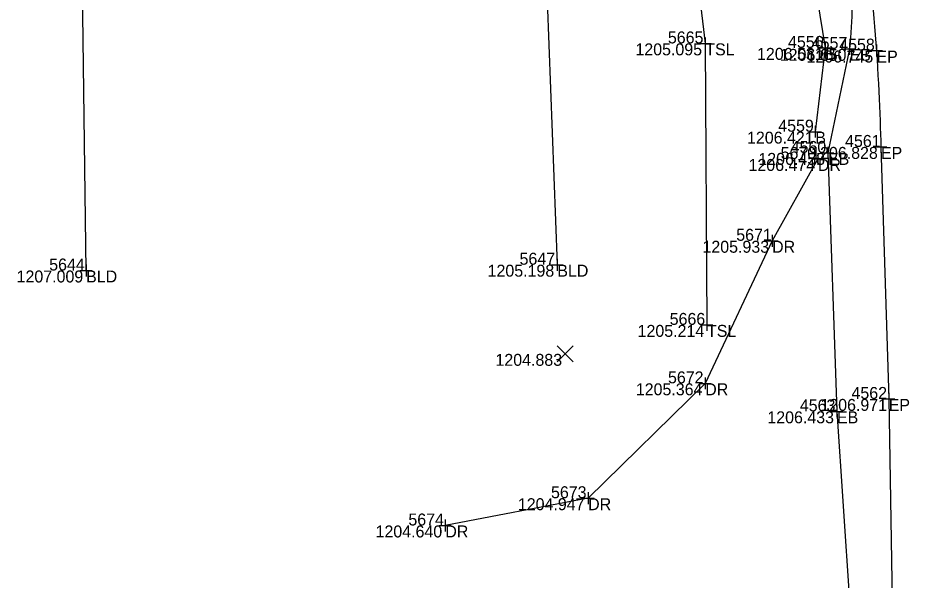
# Model space of a CAD drawing. Extents: x 2044996 to 2050343, y 455232 to 458054.
# Drawn here: x 2047549.2 to 2047623.8, y 456915.7 to 456962.7 of the extents above; entities that cross this region are included whole.
import ezdxf

# ---------------------------------------------------------------- set-up
doc = ezdxf.new("R2010")
doc.units = 0
for name, color, linetype in [('BD_X_Building', 7, 'Continuous'), ('DT_X_Contour_Minor', 7, 'Continuous'), ('DT_X_Contour_Text', 7, 'Continuous'), ('DT_X_Spot_Elev', 7, 'Continuous'), ('DT_X_Triangles', 7, 'Continuous'), ('DT_X_Void', 7, 'Continuous'), ('PV_X_Driveway', 7, 'Continuous'), ('PV_X_EOP', 7, 'Continuous'), ('PV_X_Shoulder_Aggregate', 7, 'Continuous'), ('SV_X_Break_Lines', 7, 'Continuous'), ('SV_X_Toe_of_Slope', 7, 'Continuous')]:
    doc.layers.add(name, color=color, linetype=linetype)

msp = doc.modelspace()

# ---------------------------------------------------------------- linework, layer by layer
at = {"layer": 'BD_X_Building'}
msp.add_lwpolyline([(2047554.905, 456941.591), (2047554.569, 456967.332), (2047593.368, 456967.859), (2047594.35, 456942.076)], dxfattribs=at)
at = {"layer": 'DT_X_Spot_Elev'}
for p, q in [((2047594.333, 456933.949), (2047595.666, 456935.284)), ((2047594.333, 456935.284), (2047595.666, 456933.949))]:
    msp.add_line(p, q, dxfattribs=at)
at = {"layer": 'DT_X_Void'}
for p, q in [((2047606.237, 456960.591), (2047607.237, 456960.591)), ((2047606.737, 456961.091), (2047606.737, 456960.091)), ((2047606.737, 456960.591), (2047606.737, 456960.591)), ((2047616.786, 456960.713), (2047616.786, 456959.713)), ((2047618.814, 456960.632), (2047618.814, 456959.632)), ((2047621.066, 456960.489), (2047621.066, 456959.489)), ((2047616.286, 456960.213), (2047617.286, 456960.213)), ((2047616.786, 456960.213), (2047616.786, 456960.213)), ((2047618.314, 456960.132), (2047619.314, 456960.132)), ((2047618.814, 456960.132), (2047618.814, 456960.132)), ((2047620.566, 456959.989), (2047621.566, 456959.989)), ((2047621.066, 456959.989), (2047621.066, 456959.989)), ((2047615.948, 456953.705), (2047615.948, 456952.705)), ((2047615.448, 456953.205), (2047616.448, 456953.205)), ((2047615.948, 456953.205), (2047615.948, 456953.205)), ((2047621.438, 456952.429), (2047621.438, 456951.429)), ((2047617.007, 456951.927), (2047617.007, 456950.927)), ((2047620.938, 456951.929), (2047621.938, 456951.929)), ((2047621.438, 456951.929), (2047621.438, 456951.929)), ((2047615.663, 456950.92), (2047616.663, 456950.92)), ((2047616.163, 456951.42), (2047616.163, 456950.42)), ((2047616.163, 456950.92), (2047616.163, 456950.92)), ((2047616.507, 456951.427), (2047617.507, 456951.427)), ((2047617.007, 456951.427), (2047617.007, 456951.427)), ((2047611.828, 456944.077), (2047612.828, 456944.077)), ((2047612.328, 456944.577), (2047612.328, 456943.577)), ((2047612.328, 456944.077), (2047612.328, 456944.077)), ((2047594.35, 456942.576), (2047594.35, 456941.576)), ((2047554.905, 456942.091), (2047554.905, 456941.091)), ((2047593.85, 456942.076), (2047594.85, 456942.076)), ((2047594.35, 456942.076), (2047594.35, 456942.076)), ((2047554.405, 456941.591), (2047555.405, 456941.591)), ((2047554.905, 456941.591), (2047554.905, 456941.591)), ((2047606.88, 456937.541), (2047606.88, 456936.541)), ((2047606.38, 456937.041), (2047607.38, 456937.041)), ((2047606.88, 456937.041), (2047606.88, 456937.041)), ((2047606.23, 456932.152), (2047607.23, 456932.152)), ((2047606.73, 456932.652), (2047606.73, 456931.652)), ((2047606.73, 456932.152), (2047606.73, 456932.152)), ((2047622.092, 456931.346), (2047622.092, 456930.346)), ((2047621.592, 456930.846), (2047622.592, 456930.846)), ((2047622.092, 456930.846), (2047622.092, 456930.846)), ((2047617.759, 456930.309), (2047617.759, 456929.309)), ((2047617.259, 456929.809), (2047618.259, 456929.809)), ((2047617.759, 456929.809), (2047617.759, 456929.809)), ((2047596.43, 456922.541), (2047597.43, 456922.541)), ((2047596.93, 456923.041), (2047596.93, 456922.041)), ((2047596.93, 456922.541), (2047596.93, 456922.541)), ((2047584.473, 456920.261), (2047585.473, 456920.261)), ((2047584.973, 456920.761), (2047584.973, 456919.761)), ((2047584.973, 456920.261), (2047584.973, 456920.261))]:
    msp.add_line(p, q, dxfattribs=at)
at = {"layer": 'PV_X_Driveway'}
msp.add_lwpolyline([(2047616.163, 456950.92), (2047612.328, 456944.077), (2047606.73, 456932.152), (2047596.93, 456922.541), (2047584.973, 456920.261)], dxfattribs=at)
at = {"layer": 'PV_X_EOP'}
for p, q in [((2047621.438, 456951.929), (2047622.092, 456930.846)), ((2047622.092, 456930.846), (2047622.505, 456906.464))]:
    msp.add_line(p, q, dxfattribs=at)
msp.add_open_spline([(2047594.942, 456994.623), (2047597.937, 456993.543), (2047604.282, 456990.464), (2047613.522, 456984.305), (2047619.661, 456973.101), (2047621.082, 456961.97), (2047621.355, 456954.629), (2047621.438, 456951.929)], degree=3, dxfattribs=at)
at = {"layer": 'PV_X_Shoulder_Aggregate'}
for p, q in [((2047618.814, 456960.132), (2047617.007, 456951.427)), ((2047617.007, 456951.427), (2047617.759, 456929.809)), ((2047617.759, 456929.809), (2047619.196, 456908.054))]:
    msp.add_line(p, q, dxfattribs=at)
msp.add_open_spline([(2047602.971, 456989.097), (2047606.003, 456987.056), (2047611.131, 456982.5), (2047618.385, 456972.986), (2047619.318, 456965.11), (2047618.814, 456960.132)], degree=3, dxfattribs=at)
at = {"layer": 'SV_X_Break_Lines'}
msp.add_lwpolyline([(2047569.724, 456999.131), (2047593.383, 456991.594), (2047602.741, 456988.026), (2047609.93, 456981.551), (2047614.707, 456972.885), (2047616.786, 456960.213), (2047615.948, 456953.205)], dxfattribs=at)
at = {"layer": 'SV_X_Toe_of_Slope'}
msp.add_lwpolyline([(2047569.097, 456997.052), (2047584.069, 456991.016), (2047597.17, 456984.942), (2047604.589, 456978.603), (2047606.737, 456960.591), (2047606.88, 456937.041)], dxfattribs=at)

# ---------------------------------------------------------------- texts
at = {"layer": 'DT_X_Contour_Minor'}
for s, p in [('1205.095', (2047600.889, 456959.591)), ('1206.531', (2047611.069, 456959.213)), ('1206.650', (2047612.977, 456959.132)), ('1206.745', (2047615.219, 456958.989)), ('1206.421', (2047610.231, 456952.205)), ('1206.828', (2047615.602, 456950.929)), ('1206.474', (2047610.355, 456949.92)), ('1206.453', (2047611.181, 456950.427)), ('1205.933', (2047606.502, 456943.077)), ('1205.198', (2047588.514, 456941.076)), ('1207.009', (2047549.087, 456940.591)), ('1205.214', (2047601.072, 456936.041)), ('1204.883', (2047589.173, 456933.617)), ('1205.364', (2047600.922, 456931.152)), ('1206.971', (2047616.374, 456929.846)), ('1206.433', (2047611.933, 456928.809)), ('1204.947', (2047591.05, 456921.541)), ('1204.640', (2047579.136, 456919.261))]:
    msp.add_text(s, height=1, dxfattribs=at).set_placement(p)
at = {"layer": 'DT_X_Contour_Text'}
for s, p in [('TSL', (2047606.737, 456959.591)), ('B', (2047616.786, 456959.213)), ('EB', (2047618.814, 456959.132)), ('EP', (2047621.066, 456958.989)), ('B', (2047615.948, 456952.205)), ('EP', (2047621.438, 456950.929)), ('DR', (2047616.163, 456949.92)), ('EB', (2047617.007, 456950.427)), ('DR', (2047612.328, 456943.077)), ('BLD', (2047594.35, 456941.076)), ('BLD', (2047554.905, 456940.591)), ('TSL', (2047606.88, 456936.041)), ('DR', (2047606.73, 456931.152)), ('EP', (2047622.092, 456929.846)), ('EB', (2047617.759, 456928.809)), ('DR', (2047596.93, 456921.541)), ('DR', (2047584.973, 456919.261))]:
    msp.add_text(s, height=1, dxfattribs=at).set_placement(p)
at = {"layer": 'DT_X_Triangles'}
for s, p in [('5665', (2047603.607, 456960.591)), ('4556', (2047613.663, 456960.213)), ('4557', (2047615.653, 456960.132)), ('4558', (2047617.948, 456959.989)), ('4559', (2047612.848, 456953.205)), ('4560', (2047613.887, 456951.427)), ('4561', (2047618.439, 456951.929)), ('5670', (2047613.043, 456950.92)), ('5671', (2047609.329, 456944.077)), ('5644', (2047551.815, 456941.591)), ('5647', (2047591.189, 456942.076)), ('5666', (2047603.757, 456937.041)), ('5672', (2047603.615, 456932.152)), ('4562', (2047618.976, 456930.846)), ('4563', (2047614.651, 456929.809)), ('5673', (2047593.822, 456922.541)), ('5674', (2047581.884, 456920.261))]:
    msp.add_text(s, height=1, dxfattribs=at).set_placement(p)

doc.saveas('drawing.dxf')
